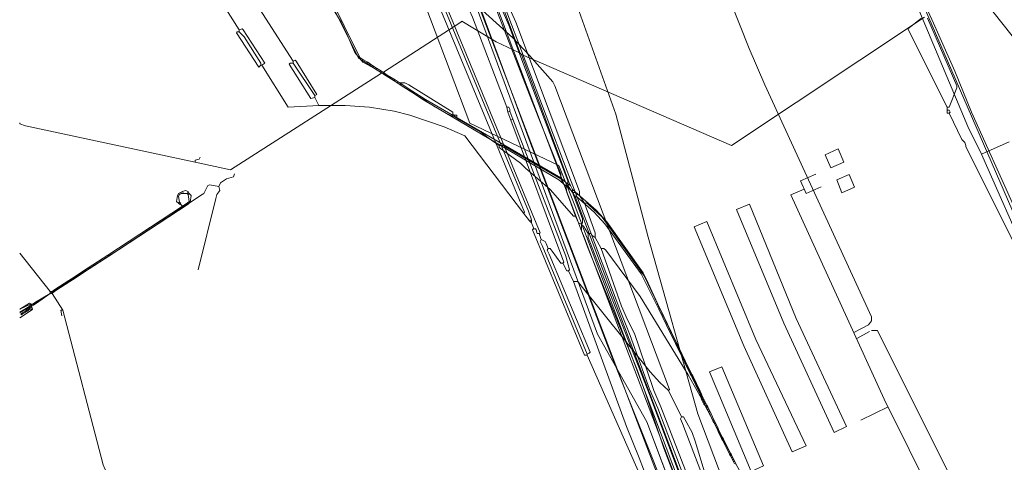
# Model space of a CAD drawing. Header units: metres. Extents: x 92810 to 93633, y 464687 to 465459.
# Tile 321 of 325: x 93421 to 93493, y 465340 to 465372. Entities that reach past the tile are written whole.
import ezdxf
from ezdxf.lldxf.tags import DXFTag

# ---------------------------------------------------------------- set-up
doc = ezdxf.new("R2010")
doc.units = ezdxf.units.M
for name, color, linetype, lineweight, transparency in [('B-OI-KL-DATA_BT NEDERLAND-G', 90, 'SI_B_DATA_BT_NEDERLAND', 18, 0.4), ('B-OI-KL-DATA_KPN-G', 90, 'SI_B_DATA_KPN', 18, 0.4), ('B-OI-KL-DATA_LIANDER-G', 90, 'SI_B_DATA_LIANDER', 18, 0.4), ('B-OI-KL-DATA_ZIGGO BV-G', 90, 'SI_B_DATA_ZIGGO', 18, 0.4), ('B-OI-KL-ET_LS_LIANDER-G', 190, 'SI_B_ET_LS_LIANDER', 18, 0.4), ('B-OI-KL-ET_MS_LIANDER-G', 130, 'SI_B_ET_MS_LIANDER', 18, 0.4), ('B-OI-KL-GAS_HD_LIANDER-G', 30, 'SI_B_GAS_HD_LIANDER', 18, 0.4), ('B-OI-KL-GAS_LD_LIANDER-G', 30, 'SI_B_GAS_LD_LIANDER', 18, 0.4), ('B-WE-KL-DATA-G', 90, 'KL-DATA-N', 18, 0.4), ('B-WE-KL-ET_LS-G', 190, 'KL-LS-N', 18, 0.4)]:
    doc.layers.add(name, color=color, linetype=linetype, lineweight=lineweight, transparency=transparency)
doc.styles.get("Standard").update_dxf_attribs({"font": 'isocp.shx'})
tags = doc.linetypes.add('KL-DATA-N', pattern='A,4,-1,[101,NLCS.SHX,S=0.5,R=0,X=0,Y=0],-1,4,-1,["D",Standard,S=1,R=0,X=-0.25,Y=-0.5],-1.5', length=12.5).pattern_tags.tags
tags[18] = DXFTag(74, 10)
tags = doc.linetypes.add('KL-LS-N', pattern='A,4,-1,[103,NLCS.SHX,S=0.75,R=0,X=0,Y=0],-1,4,-1,["L",Standard,S=1,R=0,X=0,Y=-0.5],-2', length=13).pattern_tags.tags
tags[18] = DXFTag(74, 10)
doc.linetypes.add('SI_B_DATA_BT_NEDERLAND', pattern='A,5,-2,["BTN",Standard,S=1.5,R=0,X=-0.51,Y=-0.75],-7', length=14)
doc.linetypes.add('SI_B_DATA_KPN', pattern='A,5,-2,["KPN",Standard,S=1.5,R=0,X=-0.51,Y=-0.75],-8', length=15)
doc.linetypes.add('SI_B_DATA_LIANDER', pattern='A,5,-2,["LI-DATA",Standard,S=1.5,R=0,X=-0.51,Y=-0.75],-11', length=18)
doc.linetypes.add('SI_B_DATA_ZIGGO', pattern='A,5,-2,["ZIGGO",Standard,S=1.5,R=0,X=-0.51,Y=-0.75],-9', length=16)
doc.linetypes.add('SI_B_ET_LS_LIANDER', pattern='A,5,-2,["LI-LS",Standard,S=1.5,R=0,X=-0.51,Y=-0.75],-10', length=17)
doc.linetypes.add('SI_B_ET_MS_LIANDER', pattern='A,5,-2,["LI-MS",Standard,S=1.5,R=0,X=-0.51,Y=-0.75],-10', length=17)
doc.linetypes.add('SI_B_GAS_HD_LIANDER', pattern='A,5,-2,["LI-G-HD",Standard,S=1.5,R=0,X=-0.51,Y=-0.75],-11', length=18)
doc.linetypes.add('SI_B_GAS_LD_LIANDER', pattern='A,5,-2,["LI-G-LD",Standard,S=1.5,R=0,X=-0.51,Y=-0.75],-11', length=18)

msp = doc.modelspace()

# ---------------------------------------------------------------- linework, layer by layer
at = {"layer": 'B-OI-KL-DATA_BT NEDERLAND-G', "flags": 128}
for points in [[(93492.8, 465286.1), (93492, 465285.9), (93484.6, 465280), (93476.1, 465290.4), (93478.6, 465314), (93476, 465319.2), (93474.6, 465322.4), (93471.2, 465331.1), (93466.8, 465342.8), (93463.2, 465349.2), (93447.8, 465390.9), (93436, 465429.8), (93430.9, 465451.8), (93429.97, 465456.614)], [(93471.2, 465331.1), (93469.6, 465335.4), (93466.8, 465342.8)]]:
    msp.add_lwpolyline(points, dxfattribs=at)
at = {"layer": 'B-OI-KL-DATA_KPN-G', "flags": 128}
for points in [[(93463.893, 465458.821), (93468.607, 465437.964), (93469.607, 465432.964), (93469.821, 465431.464), (93471.25, 465419.536), (93471.393, 465418.75), (93472.607, 465411.75), (93472.75, 465411.321), (93475.464, 465402.036), (93475.821, 465401.107), (93480.25, 465388.679), (93480.607, 465387.893), (93496.893, 465350.25), (93497.25, 465349.607), (93499.75, 465344.821), (93499.821, 465344.536), (93499.75, 465344.536)], [(93443.321, 465393.821), (93443.964, 465392.536), (93458.179, 465358.179), (93458.393, 465357.536)], [(93443.393, 465394.107), (93443.607, 465393.893), (93443.964, 465393.036), (93459.036, 465356.607), (93458.964, 465356.536)], [(93443.107, 465393.536), (93443.321, 465393.321), (93443.679, 465392.464), (93457.893, 465358.107), (93457.821, 465358.036)], [(93435.964, 465377.036), (93441.036, 465369.107)], [(93434.821, 465374.821), (93435.179, 465374.464), (93436.464, 465372.393), (93437.107, 465371.393)], [(93453.75, 465373.536), (93454.036, 465373.536), (93454.107, 465373.464), (93457.036, 465370.821), (93458.25, 465369.536), (93459.964, 465367.607), (93460.107, 465367.321), (93468.464, 465345.179), (93468.393, 465345.107)], [(93453.75, 465373.536), (93453.893, 465372.821), (93454.107, 465372.321), (93456.607, 465365.75)], [(93437.107, 465371.25), (93436.964, 465371.25), (93436.893, 465371.179), (93438.536, 465368.679), (93438.679, 465368.821)], [(93437.107, 465371.393), (93437.321, 465371.464), (93437.393, 465371.393), (93438.964, 465368.964), (93438.75, 465368.821)], [(93437.107, 465371.393), (93437.107, 465371.25)], [(93437.107, 465371.25), (93437.464, 465370.893), (93438.679, 465368.964), (93438.679, 465368.821)], [(93438.679, 465368.821), (93438.75, 465368.821)], [(93438.75, 465368.821), (93440.679, 465365.75), (93442.893, 465365.893)], [(93441.036, 465368.964), (93440.821, 465368.964), (93440.75, 465368.893), (93442.321, 465366.393), (93442.607, 465366.464)], [(93441.036, 465369.107), (93441.179, 465369.179), (93441.25, 465369.107), (93442.75, 465366.679), (93442.607, 465366.607)], [(93441.036, 465369.107), (93441.036, 465368.964)], [(93441.036, 465368.964), (93442.607, 465366.607)], [(93442.607, 465366.607), (93442.607, 465366.464)], [(93442.607, 465366.464), (93442.893, 465365.893)], [(93442.893, 465365.893), (93444.821, 465365.893), (93446.607, 465365.75), (93448.393, 465365.464), (93449.536, 465365.179), (93452.036, 465364.321), (93453.536, 465363.679), (93457.821, 465358.036)], [(93456.607, 465365.75), (93456.75, 465365.75), (93456.821, 465365.607), (93456.821, 465365.464)], [(93456.607, 465365.75), (93456.679, 465365.393)], [(93456.821, 465365.464), (93456.679, 465365.393)], [(93456.679, 465365.393), (93456.893, 465364.821)], [(93456.821, 465365.464), (93457.036, 465364.893)], [(93457.036, 465364.893), (93456.893, 465364.821)], [(93456.893, 465364.821), (93460.75, 465354.464), (93460.679, 465354.393)], [(93457.036, 465364.893), (93460.893, 465354.893), (93461.179, 465353.893), (93461.107, 465353.821)], [(93457.821, 465358.036), (93458.25, 465357.464)], [(93458.393, 465357.536), (93458.25, 465357.464)], [(93458.25, 465357.464), (93458.393, 465357.321)], [(93458.393, 465357.536), (93458.393, 465357.321)], [(93458.393, 465357.321), (93458.536, 465356.964)], [(93458.536, 465356.964), (93458.464, 465356.821)], [(93458.536, 465356.893), (93458.464, 465356.821)], [(93458.464, 465356.821), (93462.25, 465347.679), (93462.464, 465347.679)], [(93458.536, 465356.964), (93458.536, 465356.893)], [(93458.536, 465356.893), (93458.679, 465356.893), (93458.75, 465356.821), (93458.821, 465356.536), (93458.964, 465356.536)], [(93458.964, 465356.536), (93459.107, 465356.107)], [(93459.107, 465356.107), (93459.036, 465355.964), (93459.179, 465355.679), (93462.464, 465347.75)], [(93459.107, 465356.107), (93459.393, 465355.964), (93459.464, 465355.821), (93459.607, 465355.464)], [(93459.607, 465355.464), (93459.536, 465355.321), (93459.679, 465355.036), (93462.679, 465347.893), (93462.607, 465347.821), (93462.464, 465347.75)], [(93459.607, 465355.464), (93459.75, 465355.464), (93459.893, 465355.25), (93460.536, 465354.393), (93460.679, 465354.393)], [(93460.679, 465354.393), (93460.964, 465353.821), (93461.107, 465353.821)], [(93461.107, 465353.821), (93461.464, 465353.036)], [(93461.464, 465353.036), (93461.75, 465353.036), (93461.821, 465352.964), (93467.036, 465346.464), (93467.75, 465345.679), (93468.393, 465345.107)], [(93461.464, 465353.036), (93465.321, 465342.464), (93466.25, 465340.179), (93468.464, 465334.393)], [(93462.464, 465347.75), (93462.464, 465347.679)], [(93462.464, 465347.679), (93468.321, 465334.321)], [(93468.393, 465345.107), (93469.321, 465343.179)], [(93469.321, 465343.179), (93469.25, 465343.036), (93469.393, 465342.679), (93471.179, 465338.036)], [(93469.321, 465343.179), (93469.464, 465343.179), (93469.607, 465342.964), (93470.107, 465342.036), (93470.321, 465341.393), (93471.321, 465338.107)]]:
    msp.add_lwpolyline(points, dxfattribs=at)
at = {"layer": 'B-OI-KL-DATA_LIANDER-G', "flags": 128}
for points in [[(93439.964, 465423.25), (93440.179, 465423.107), (93442.536, 465414.75), (93443.036, 465413.179), (93445.036, 465406.536), (93446.25, 465402.821), (93449.607, 465392.536), (93449.964, 465391.607), (93455.964, 465374.964), (93456.321, 465374.107), (93457.25, 465371.964), (93458.536, 465368.536), (93461.893, 465359.607), (93461.893, 465359.321)], [(93452.536, 465381.821), (93455.536, 465373.679), (93458.464, 465366.107), (93460.536, 465360.893), (93460.536, 465360.536)], [(93452.821, 465382.036), (93453.036, 465381.893), (93455.821, 465373.893), (93456.75, 465371.75), (93458.036, 465368.321), (93461.036, 465360.393), (93461.036, 465360.036)], [(93443.536, 465373.893), (93443.536, 465373.607), (93444.536, 465371.964), (93444.964, 465371.036), (93445.536, 465369.75), (93446.107, 465369.036), (93446.25, 465368.964), (93448.821, 465367.536)], [(93448.821, 465367.536), (93449.179, 465367.536), (93449.464, 465367.393), (93452.679, 465365.393), (93452.679, 465365.25)], [(93448.821, 465367.536), (93448.821, 465367.393), (93451.393, 465365.75), (93452.179, 465365.321), (93452.607, 465365.107)], [(93452.679, 465365.25), (93452.607, 465365.107)], [(93452.607, 465365.107), (93452.75, 465365.107)], [(93452.679, 465365.25), (93452.821, 465365.179)], [(93452.821, 465365.179), (93452.75, 465365.107)], [(93452.75, 465365.107), (93452.964, 465364.964)], [(93452.821, 465365.179), (93452.964, 465365.179), (93452.964, 465364.964)], [(93452.964, 465364.964), (93454.679, 465363.964), (93455.25, 465363.536), (93456.036, 465362.964)], [(93456.036, 465362.964), (93456.393, 465362.964), (93456.464, 465362.893), (93460.536, 465360.536)], [(93456.036, 465362.964), (93456.036, 465362.821), (93457.607, 465361.679), (93457.964, 465361.321), (93459.75, 465359.75), (93460.464, 465358.964), (93461.464, 465357.821), (93461.607, 465357.821)], [(93460.536, 465360.536), (93460.75, 465360.107), (93460.893, 465360.036)], [(93460.893, 465360.036), (93461.036, 465360.036)], [(93460.893, 465360.036), (93460.964, 465359.536), (93461.179, 465359.036), (93461.607, 465357.821)], [(93461.036, 465360.036), (93461.393, 465359.536)], [(93461.393, 465359.536), (93461.607, 465359.536), (93461.75, 465359.393), (93461.893, 465359.321)], [(93461.393, 465359.536), (93462.107, 465357.607), (93462.107, 465357.321), (93462.036, 465357.25)], [(93461.893, 465359.321), (93462.25, 465358.75)], [(93462.25, 465358.75), (93462.464, 465358.75), (93462.607, 465358.607), (93463.536, 465357.75), (93463.75, 465357.464), (93466.607, 465353.464), (93470.75, 465344.75)], [(93462.25, 465358.75), (93463.036, 465356.607), (93463.036, 465356.25)], [(93461.607, 465357.821), (93461.821, 465357.321), (93461.964, 465357.25), (93462.036, 465357.25)], [(93462.036, 465357.25), (93462.036, 465356.75), (93462.179, 465356.393), (93474.179, 465324.821), (93474.179, 465324.536), (93474.464, 465323.893), (93476.393, 465319.464), (93476.679, 465318.964), (93476.893, 465318.821)], [(93462.036, 465357.107), (93462.179, 465357.107), (93462.321, 465356.893), (93462.536, 465356.536)], [(93462.536, 465356.536), (93462.75, 465356.536), (93462.821, 465356.393), (93463.036, 465356.25)], [(93462.536, 465356.536), (93462.536, 465356.25), (93463.679, 465353.321), (93467.036, 465344.679), (93472.821, 465329.25), (93475.036, 465324.036), (93476.393, 465320.821), (93477.25, 465319.036), (93477.679, 465318.179), (93478.107, 465317.964), (93478.321, 465317.964), (93481.607, 465319.679), (93482.393, 465319.679), (93482.536, 465319.607), (93482.893, 465319.25), (93483.036, 465318.964), (93485.393, 465314.321), (93485.679, 465313.893), (93487.893, 465310.036), (93488.679, 465308.821), (93489.679, 465307.321)], [(93463.036, 465356.25), (93463.464, 465355.464)], [(93463.464, 465355.464), (93463.679, 465355.464), (93463.821, 465355.321), (93466.321, 465351.964), (93469.821, 465346.25), (93470.679, 465344.679)], [(93463.464, 465355.464), (93464.964, 465351.25), (93465.393, 465350.25), (93465.893, 465349.25), (93466.25, 465348.25), (93467.321, 465345.107), (93467.821, 465343.893), (93471.75, 465333.75), (93472.607, 465331.179), (93473.107, 465329.964), (93475.321, 465324.536), (93476.464, 465321.964), (93477.75, 465319.036), (93478.036, 465318.536), (93478.25, 465318.464), (93478.464, 465318.536), (93481.464, 465320.179), (93482.464, 465320.179), (93482.893, 465319.964), (93483.179, 465319.679), (93485.964, 465314.536)], [(93470.75, 465344.75), (93470.679, 465344.679)], [(93470.679, 465344.679), (93470.75, 465344.536)], [(93470.75, 465344.75), (93470.821, 465344.607)], [(93470.821, 465344.607), (93470.75, 465344.536)], [(93470.75, 465344.536), (93470.821, 465344.393)], [(93470.821, 465344.607), (93470.893, 465344.464)], [(93470.893, 465344.464), (93470.821, 465344.393)], [(93470.821, 465344.393), (93470.893, 465344.25)], [(93470.893, 465344.464), (93470.964, 465344.321)], [(93470.964, 465344.321), (93470.893, 465344.25)], [(93470.893, 465344.25), (93470.964, 465344.107)], [(93470.964, 465344.321), (93471.036, 465344.179)], [(93471.036, 465344.179), (93470.964, 465344.107)], [(93470.964, 465344.107), (93471.036, 465344.036)], [(93471.036, 465344.179), (93471.036, 465344.036)], [(93471.036, 465344.036), (93475.179, 465336.179), (93478.179, 465330.25), (93478.893, 465328.821)]]:
    msp.add_lwpolyline(points, dxfattribs=at)
at = {"layer": 'B-OI-KL-DATA_ZIGGO BV-G', "flags": 128}
for points in [[(93490.2, 465364.36), (93485.787, 465374.843)], [(93455.062, 465374.145), (93454.337, 465373.729), (93473.08, 465324.521), (93475.299, 465319.199), (93478.015, 465313.302)], [(93490.2, 465364.36), (93491.195, 465362.338)], [(93493.208, 465363.225), (93491.195, 465362.338)], [(93491.195, 465362.338), (93494.672, 465354.447)]]:
    msp.add_lwpolyline(points, dxfattribs=at)
at = {"layer": 'B-OI-KL-ET_LS_LIANDER-G'}
for p, q in [((93471.393, 465377.321), (93474.25, 465370.036)), ((93455.393, 465374.393), (93462.536, 465355.464)), ((93486.821, 465372.25), (93485.821, 465371.464)), ((93487.25, 465372.25), (93489.393, 465367.321)), ((93485.821, 465371.464), (93488.679, 465365.75)), ((93474.25, 465370.036), (93475.393, 465367.393)), ((93475.393, 465367.393), (93483.179, 465350.464)), ((93489.393, 465367.321), (93489.393, 465367.179)), ((93489.393, 465367.179), (93488.821, 465365.75)), ((93488.821, 465365.75), (93488.679, 465365.75)), ((93488.679, 465365.75), (93488.679, 465365.321)), ((93488.679, 465365.536), (93488.821, 465365.536)), ((93488.679, 465365.321), (93488.821, 465365.321)), ((93488.821, 465365.536), (93488.893, 465365.393)), ((93488.893, 465365.393), (93488.821, 465365.321)), ((93488.821, 465365.321), (93489.75, 465363.393)), ((93489.75, 465363.393), (93489.964, 465363.179)), ((93489.964, 465363.179), (93490.036, 465362.964)), ((93490.036, 465362.964), (93490.036, 465362.893)), ((93490.036, 465362.893), (93500.821, 465341.25)), ((93436.75, 465360.893), (93436.679, 465360.679)), ((93434.821, 465360.036), (93434.536, 465359.464)), ((93434.964, 465360.107), (93434.821, 465360.036)), ((93435.607, 465359.964), (93434.964, 465360.107)), ((93435.75, 465360.25), (93435.607, 465359.964)), ((93436.179, 465360.536), (93435.75, 465360.25)), ((93436.679, 465360.679), (93436.179, 465360.536)), ((93434.393, 465359.393), (93428.036, 465355.179)), ((93434.536, 465359.464), (93434.393, 465359.393)), ((93435.464, 465359.393), (93435.393, 465359.107)), ((93435.679, 465359.679), (93435.464, 465359.393)), ((93435.607, 465359.964), (93435.679, 465359.679)), ((93435.393, 465359.107), (93434.107, 465353.893)), ((93428.036, 465355.179), (93422.107, 465351.393)), ((93462.536, 465355.464), (93464.107, 465351.536)), ((93421.821, 465351.464), (93421.107, 465351.036)), ((93421.964, 465351.393), (93421.821, 465351.464)), ((93464.107, 465351.536), (93466.107, 465346.607)), ((93421.964, 465351.25), (93421.107, 465350.75)), ((93421.964, 465350.964), (93421.107, 465350.393)), ((93422.107, 465351.393), (93421.964, 465351.393)), ((93421.964, 465351.393), (93421.964, 465351.25)), ((93421.964, 465351.25), (93422.036, 465351.036)), ((93422.036, 465351.036), (93421.964, 465350.964)), ((93483.179, 465350.179), (93482.964, 465349.893)), ((93483.179, 465350.464), (93483.179, 465350.179)), ((93482.964, 465349.893), (93481.893, 465349.321)), ((93483.036, 465349.393), (93482.107, 465348.893)), ((93483.179, 465349.464), (93483.607, 465349.464)), ((93483.607, 465349.464), (93493.536, 465329.607)), ((93466.107, 465346.607), (93466.679, 465344.964)), ((93466.679, 465344.964), (93468.036, 465340.893)), ((93468.036, 465340.893), (93469.179, 465337.893))]:
    msp.add_line(p, q, dxfattribs=at)
at = {"layer": 'B-OI-KL-ET_MS_LIANDER-G'}
for p, q in [((93421.964, 465351.393), (93421.964, 465351.179)), ((93468.679, 465348.964), (93468.821, 465348.679)), ((93469.679, 465346.893), (93469.821, 465346.607)), ((93470.679, 465344.821), (93470.821, 465344.536)), ((93471.179, 465343.821), (93471.321, 465343.536)), ((93471.679, 465342.964), (93471.821, 465342.679)), ((93472.179, 465341.964), (93472.321, 465341.679)), ((93472.679, 465340.964), (93472.821, 465340.679)), ((93473.179, 465339.964), (93473.321, 465339.679))]:
    msp.add_line(p, q, dxfattribs=at)
at = {"layer": 'B-OI-KL-ET_MS_LIANDER-G', "flags": 128}
for points in [[(93440.75, 465419.464), (93444.179, 465408.464), (93444.607, 465406.893), (93444.75, 465406.107), (93445.893, 465402.679), (93449.25, 465392.536), (93450.25, 465389.821), (93455.75, 465374.393), (93456.179, 465373.393), (93457.536, 465369.821)], [(93443.536, 465373.893), (93443.679, 465373.893), (93445.893, 465369.393)], [(93443.536, 465373.893), (93445.821, 465369.321)], [(93487.036, 465372.321), (93472.964, 465362.964), (93457.679, 465369.607)], [(93457.464, 465369.75), (93455.821, 465370.536), (93454.25, 465371.464), (93453.321, 465372.036), (93453.25, 465371.964), (93447.607, 465368.321)], [(93445.893, 465369.393), (93445.821, 465369.321)], [(93445.893, 465369.393), (93446.107, 465369.25)], [(93457.536, 465369.821), (93457.464, 465369.75)], [(93457.464, 465369.75), (93457.607, 465369.679)], [(93457.536, 465369.821), (93457.607, 465369.679)], [(93457.607, 465369.679), (93457.679, 465369.607)], [(93457.679, 465369.607), (93461.179, 465360.179)], [(93445.821, 465369.321), (93446.036, 465369.179)], [(93446.107, 465369.25), (93446.036, 465369.179)], [(93446.036, 465369.179), (93446.393, 465368.964)], [(93446.107, 465369.25), (93446.464, 465369.036)], [(93446.464, 465369.036), (93446.393, 465368.964)], [(93446.393, 465368.964), (93447.036, 465368.536)], [(93446.464, 465369.036), (93446.679, 465368.893)], [(93446.679, 465368.893), (93446.607, 465368.821)], [(93446.679, 465368.893), (93447.107, 465368.607)], [(93446.893, 465368.75), (93446.821, 465368.679)], [(93447.464, 465368.25), (93436.464, 465361.179), (93433.893, 465361.75)], [(93447.107, 465368.607), (93447.036, 465368.536)], [(93447.036, 465368.536), (93447.393, 465368.321)], [(93447.107, 465368.607), (93447.464, 465368.393)], [(93447.464, 465368.393), (93447.393, 465368.321)], [(93447.393, 465368.321), (93447.464, 465368.25)], [(93447.464, 465368.393), (93447.607, 465368.321)], [(93447.464, 465368.25), (93447.536, 465368.25)], [(93447.607, 465368.321), (93447.536, 465368.25)], [(93447.536, 465368.25), (93447.607, 465368.179)], [(93447.607, 465368.321), (93447.679, 465368.25)], [(93447.679, 465368.25), (93447.607, 465368.179)], [(93447.607, 465368.179), (93447.821, 465368.036)], [(93447.679, 465368.25), (93447.893, 465368.107)], [(93447.893, 465368.107), (93447.821, 465368.036)], [(93447.821, 465368.036), (93448.393, 465367.679)], [(93447.893, 465368.107), (93448.464, 465367.75)], [(93448.464, 465367.75), (93448.393, 465367.679)], [(93448.393, 465367.679), (93448.607, 465367.536)], [(93448.464, 465367.75), (93448.679, 465367.607)], [(93448.679, 465367.607), (93448.607, 465367.536)], [(93448.607, 465367.536), (93448.821, 465367.393)], [(93448.679, 465367.607), (93448.893, 465367.464)], [(93448.893, 465367.464), (93448.821, 465367.393)], [(93448.821, 465367.393), (93449.607, 465366.893)], [(93448.893, 465367.464), (93449.679, 465366.964)], [(93449.679, 465366.964), (93449.607, 465366.893)], [(93449.607, 465366.893), (93450.607, 465366.25)], [(93449.679, 465366.964), (93450.679, 465366.321)], [(93450.679, 465366.321), (93450.607, 465366.25)], [(93450.607, 465366.25), (93460.393, 465360.464), (93461.393, 465359.607)], [(93450.679, 465366.321), (93460.536, 465360.607), (93461.107, 465360.107)], [(93433.893, 465361.75), (93421.536, 465364.393), (93421.107, 465364.536), (93421.107, 465364.607)], [(93433.893, 465361.75), (93433.893, 465361.893), (93434.179, 465361.964), (93434.25, 465362.107)], [(93461.179, 465360.179), (93461.107, 465360.107)], [(93461.107, 465360.107), (93461.25, 465360.036)], [(93461.179, 465360.179), (93461.25, 465360.036)], [(93461.25, 465360.036), (93461.393, 465359.75)], [(93432.607, 465359.321), (93432.536, 465358.893), (93432.679, 465358.75)], [(93432.679, 465359.464), (93432.607, 465359.321)], [(93432.607, 465359.321), (93432.679, 465359.25)], [(93432.821, 465359.536), (93432.679, 465359.464)], [(93432.679, 465359.464), (93432.75, 465359.393)], [(93432.75, 465359.393), (93432.679, 465359.25)], [(93432.893, 465359.464), (93432.75, 465359.393)], [(93432.964, 465359.607), (93432.821, 465359.536)], [(93432.821, 465359.536), (93432.893, 465359.464)], [(93432.893, 465359.464), (93433.321, 465359.464)], [(93432.964, 465359.607), (93433.179, 465359.679), (93433.393, 465359.607), (93433.393, 465359.536)], [(93432.964, 465359.607), (93433.036, 465359.464)], [(93433.393, 465359.536), (93433.321, 465359.464)], [(93433.321, 465359.464), (93433.393, 465359.393)], [(93433.393, 465359.536), (93433.464, 465359.464)], [(93433.464, 465359.464), (93433.393, 465359.393)], [(93433.393, 465359.393), (93433.464, 465358.893)], [(93433.464, 465359.464), (93433.607, 465359.321), (93433.536, 465358.821)], [(93461.393, 465359.75), (93463.107, 465358.25), (93463.893, 465357.393), (93466.536, 465353.679), (93466.75, 465353.25), (93467.607, 465351.393)], [(93461.393, 465359.75), (93461.393, 465359.607)], [(93461.393, 465359.607), (93461.536, 465359.321)], [(93461.536, 465359.321), (93461.679, 465359.25)], [(93461.536, 465359.321), (93461.607, 465359.179)], [(93433.393, 465358.679), (93427.607, 465354.893)], [(93432.679, 465359.25), (93432.75, 465358.821)], [(93432.75, 465358.821), (93432.679, 465358.75)], [(93432.679, 465358.75), (93432.75, 465358.679)], [(93432.75, 465358.821), (93432.821, 465358.75)], [(93432.821, 465358.75), (93432.75, 465358.679)], [(93432.75, 465358.679), (93432.893, 465358.607)], [(93432.821, 465358.75), (93432.893, 465358.607)], [(93432.893, 465358.607), (93432.964, 465358.536)], [(93433.321, 465358.75), (93432.964, 465358.536)], [(93433.464, 465358.893), (93433.321, 465358.75)], [(93433.321, 465358.75), (93433.393, 465358.679)], [(93433.536, 465358.821), (93433.393, 465358.679)], [(93433.464, 465358.893), (93433.536, 465358.821)], [(93461.679, 465359.25), (93461.607, 465359.179)], [(93461.607, 465359.179), (93472.393, 465330.679), (93473.393, 465328.25), (93475.036, 465324.179), (93475.821, 465322.536), (93477.679, 465318.393), (93477.821, 465318.25), (93478.464, 465318.179), (93481.607, 465319.821), (93481.893, 465319.893), (93482.536, 465319.75), (93483.036, 465319.179), (93483.321, 465318.607), (93485.393, 465314.679), (93487.036, 465311.821), (93488.464, 465309.536)], [(93461.679, 465359.25), (93462.964, 465358.107), (93463.75, 465357.25), (93466.393, 465353.607), (93467.536, 465351.321)], [(93432.964, 465358.536), (93427.536, 465354.964)], [(93423.321, 465352.321), (93421.107, 465355.107)], [(93427.536, 465354.964), (93426.107, 465354.036)], [(93427.607, 465354.893), (93426.179, 465353.964)], [(93427.536, 465354.964), (93427.607, 465354.893)], [(93426.107, 465354.036), (93424.893, 465353.25)], [(93426.179, 465353.964), (93424.964, 465353.179)], [(93426.107, 465354.036), (93426.179, 465353.964)], [(93424.679, 465353.107), (93423.679, 465352.464)], [(93424.75, 465353.036), (93423.75, 465352.393)], [(93424.893, 465353.25), (93424.679, 465353.107)], [(93424.679, 465353.107), (93424.75, 465353.036)], [(93424.964, 465353.179), (93424.75, 465353.036)], [(93424.893, 465353.25), (93424.964, 465353.179)], [(93423.321, 465352.179), (93422.25, 465351.536)], [(93423.321, 465352.179), (93422.321, 465351.464)], [(93423.321, 465352.321), (93423.464, 465352.321)], [(93423.321, 465352.321), (93423.321, 465352.179)], [(93423.321, 465352.179), (93423.464, 465352.179)], [(93423.679, 465352.464), (93423.464, 465352.321)], [(93423.464, 465352.321), (93423.536, 465352.25)], [(93423.536, 465352.25), (93423.464, 465352.179)], [(93423.464, 465352.179), (93424.25, 465350.964)], [(93423.75, 465352.393), (93423.536, 465352.25)], [(93423.679, 465352.464), (93423.75, 465352.393)], [(93422.25, 465351.536), (93422.036, 465351.393)], [(93422.321, 465351.464), (93422.107, 465351.321)], [(93422.25, 465351.536), (93422.321, 465351.464)], [(93421.893, 465351.393), (93421.107, 465351.036)], [(93421.607, 465351.107), (93421.107, 465350.821)], [(93421.321, 465350.75), (93421.179, 465350.679), (93421.25, 465350.607), (93421.321, 465350.679)], [(93421.393, 465350.821), (93421.321, 465350.75)], [(93421.321, 465350.75), (93421.321, 465350.679)], [(93421.464, 465350.75), (93421.321, 465350.679)], [(93421.536, 465350.893), (93421.393, 465350.821)], [(93421.393, 465350.821), (93421.464, 465350.75)], [(93421.536, 465350.821), (93421.464, 465350.75)], [(93421.607, 465350.964), (93421.536, 465350.893)], [(93421.536, 465350.893), (93421.536, 465350.821)], [(93421.679, 465350.893), (93421.536, 465350.821)], [(93421.821, 465351.25), (93421.607, 465351.107)], [(93421.607, 465351.107), (93421.679, 465351.036)], [(93421.679, 465351.036), (93421.607, 465350.964)], [(93421.607, 465350.964), (93421.679, 465350.893)], [(93421.679, 465351.036), (93421.75, 465351.036)], [(93421.75, 465350.964), (93421.679, 465350.893)], [(93421.821, 465351.107), (93421.75, 465351.036)], [(93421.75, 465351.036), (93421.75, 465350.964)], [(93421.893, 465351.036), (93421.75, 465350.964)], [(93421.893, 465351.321), (93421.821, 465351.25)], [(93421.821, 465351.25), (93421.893, 465351.179)], [(93421.893, 465351.179), (93421.821, 465351.107)], [(93421.821, 465351.107), (93421.893, 465351.036)], [(93421.893, 465351.393), (93422.036, 465351.393)], [(93421.893, 465351.393), (93421.893, 465351.321)], [(93421.893, 465351.321), (93421.964, 465351.321)], [(93421.893, 465351.179), (93421.964, 465351.179)], [(93421.964, 465351.179), (93422.036, 465351.036), (93421.893, 465351.036)], [(93422.107, 465351.321), (93421.964, 465351.25)], [(93422.036, 465351.393), (93422.107, 465351.321)], [(93424.25, 465350.964), (93424.107, 465350.964), (93424.179, 465350.536)], [(93424.25, 465350.964), (93427.179, 465339.679), (93427.321, 465339.393), (93437.536, 465320.393), (93438.107, 465319.464), (93441.821, 465313.464), (93443.036, 465311.679), (93445.75, 465307.679), (93446.679, 465306.464), (93450.179, 465301.964)], [(93467.607, 465351.393), (93467.536, 465351.321)], [(93467.536, 465351.321), (93467.607, 465351.179)], [(93467.607, 465351.393), (93467.679, 465351.25)], [(93467.679, 465351.25), (93467.607, 465351.179)], [(93467.607, 465351.179), (93467.679, 465351.036)], [(93467.679, 465351.25), (93467.75, 465351.107)], [(93467.75, 465351.107), (93467.679, 465351.036)], [(93467.679, 465351.036), (93468.536, 465349.25)], [(93467.75, 465351.107), (93468.607, 465349.321)], [(93468.607, 465349.321), (93468.536, 465349.25)], [(93468.607, 465349.321), (93468.679, 465349.179)], [(93468.536, 465349.25), (93468.607, 465349.107)], [(93468.679, 465349.179), (93468.607, 465349.107)], [(93468.607, 465349.107), (93468.679, 465348.964)], [(93468.679, 465349.179), (93468.75, 465349.036)], [(93468.75, 465349.036), (93468.679, 465348.964)], [(93468.75, 465349.036), (93468.821, 465348.893)], [(93468.821, 465348.893), (93468.75, 465348.821)], [(93468.821, 465348.893), (93468.893, 465348.75)], [(93468.893, 465348.75), (93468.821, 465348.679)], [(93468.821, 465348.679), (93468.893, 465348.536)], [(93468.893, 465348.75), (93468.964, 465348.607)], [(93468.964, 465348.607), (93468.893, 465348.536)], [(93468.964, 465348.607), (93469.607, 465347.25)], [(93468.893, 465348.536), (93469.536, 465347.179)], [(93469.607, 465347.25), (93469.536, 465347.179)], [(93469.536, 465347.179), (93469.607, 465347.036)], [(93469.607, 465347.25), (93469.679, 465347.107)], [(93469.679, 465347.107), (93469.607, 465347.036)], [(93469.679, 465347.107), (93469.75, 465346.964)], [(93469.607, 465347.036), (93469.679, 465346.893)], [(93469.75, 465346.964), (93469.679, 465346.893)], [(93469.75, 465346.964), (93469.821, 465346.821)], [(93469.821, 465346.821), (93469.75, 465346.75)], [(93469.821, 465346.821), (93469.893, 465346.679)], [(93469.893, 465346.679), (93469.821, 465346.607)], [(93469.821, 465346.607), (93469.893, 465346.464)], [(93469.893, 465346.679), (93469.964, 465346.536)], [(93469.964, 465346.536), (93469.893, 465346.464)], [(93469.893, 465346.464), (93469.964, 465346.321)], [(93469.964, 465346.536), (93470.036, 465346.393)], [(93470.036, 465346.393), (93469.964, 465346.321)], [(93470.036, 465346.393), (93470.107, 465346.25)], [(93469.964, 465346.321), (93470.036, 465346.179)], [(93470.107, 465346.25), (93470.036, 465346.179)], [(93470.036, 465346.179), (93470.107, 465346.036)], [(93470.107, 465346.25), (93470.179, 465346.107)], [(93470.179, 465346.107), (93470.107, 465346.036)], [(93470.107, 465346.036), (93470.607, 465344.964)], [(93470.179, 465346.107), (93470.679, 465345.036)], [(93470.679, 465345.036), (93470.607, 465344.964)], [(93470.607, 465344.964), (93470.679, 465344.821)], [(93470.679, 465345.036), (93470.75, 465344.893)], [(93470.75, 465344.893), (93470.679, 465344.821)], [(93470.75, 465344.893), (93470.821, 465344.75)], [(93470.821, 465344.75), (93470.75, 465344.679)], [(93470.821, 465344.75), (93470.893, 465344.607)], [(93470.893, 465344.607), (93470.821, 465344.536)], [(93470.821, 465344.536), (93470.893, 465344.393)], [(93470.893, 465344.607), (93470.964, 465344.464)], [(93470.964, 465344.464), (93470.893, 465344.393)], [(93470.893, 465344.393), (93470.964, 465344.25)], [(93470.964, 465344.464), (93471.036, 465344.321)], [(93471.036, 465344.321), (93470.964, 465344.25)], [(93470.964, 465344.25), (93471.036, 465344.107)], [(93471.036, 465344.321), (93471.107, 465344.179)], [(93471.107, 465344.179), (93471.036, 465344.107)], [(93471.036, 465344.107), (93471.107, 465343.964)], [(93471.107, 465344.179), (93471.179, 465344.036)], [(93471.179, 465344.036), (93471.107, 465343.964)], [(93471.107, 465343.964), (93471.179, 465343.821)], [(93471.179, 465344.036), (93471.25, 465343.893)], [(93471.25, 465343.893), (93471.179, 465343.821)], [(93471.25, 465343.893), (93471.321, 465343.75)], [(93471.321, 465343.75), (93471.25, 465343.679)], [(93471.321, 465343.75), (93471.393, 465343.607)], [(93471.393, 465343.607), (93471.321, 465343.536)], [(93471.321, 465343.536), (93471.607, 465342.893)], [(93471.393, 465343.607), (93471.679, 465342.964)], [(93471.679, 465342.964), (93471.607, 465342.893)], [(93471.607, 465342.893), (93471.679, 465342.75)], [(93471.75, 465342.821), (93471.679, 465342.75)], [(93471.679, 465342.75), (93471.75, 465342.607)], [(93471.821, 465342.679), (93471.75, 465342.607)], [(93471.75, 465342.607), (93471.821, 465342.464)], [(93471.821, 465342.679), (93471.893, 465342.536)], [(93471.893, 465342.536), (93471.821, 465342.464)], [(93471.821, 465342.464), (93471.893, 465342.321)], [(93471.893, 465342.536), (93471.964, 465342.393)], [(93471.964, 465342.393), (93471.893, 465342.321)], [(93471.893, 465342.321), (93471.964, 465342.179)], [(93471.964, 465342.393), (93472.036, 465342.25)], [(93472.036, 465342.25), (93471.964, 465342.179)], [(93471.964, 465342.179), (93472.036, 465342.036)], [(93472.036, 465342.25), (93472.107, 465342.107)], [(93472.107, 465342.107), (93472.036, 465342.036)], [(93472.107, 465342.107), (93472.179, 465341.964)], [(93472.036, 465342.036), (93472.107, 465341.893)], [(93472.179, 465341.964), (93472.107, 465341.893)], [(93472.107, 465341.893), (93472.179, 465341.75)], [(93472.25, 465341.821), (93472.179, 465341.75)], [(93472.179, 465341.75), (93472.25, 465341.607)], [(93472.321, 465341.679), (93472.25, 465341.607)], [(93472.25, 465341.607), (93472.321, 465341.464)], [(93472.321, 465341.679), (93472.393, 465341.536)], [(93472.393, 465341.536), (93472.321, 465341.464)], [(93472.321, 465341.464), (93472.393, 465341.321)], [(93472.393, 465341.536), (93472.464, 465341.393)], [(93472.464, 465341.393), (93472.393, 465341.321)], [(93472.464, 465341.393), (93472.536, 465341.25)], [(93472.393, 465341.321), (93472.464, 465341.179)], [(93472.536, 465341.25), (93472.464, 465341.179)], [(93472.464, 465341.179), (93472.536, 465341.036)], [(93472.536, 465341.25), (93472.607, 465341.107)], [(93472.607, 465341.107), (93472.536, 465341.036)], [(93472.536, 465341.036), (93472.607, 465340.893)], [(93472.607, 465341.107), (93472.679, 465340.964)], [(93472.679, 465340.964), (93472.607, 465340.893)], [(93472.607, 465340.893), (93472.679, 465340.75)], [(93472.75, 465340.821), (93472.679, 465340.75)], [(93472.679, 465340.75), (93472.75, 465340.607)], [(93472.821, 465340.679), (93472.75, 465340.607)], [(93472.821, 465340.679), (93472.893, 465340.536)], [(93472.75, 465340.607), (93472.821, 465340.464)], [(93472.893, 465340.536), (93472.821, 465340.464)], [(93472.821, 465340.464), (93472.893, 465340.321)], [(93472.893, 465340.536), (93472.964, 465340.393)], [(93472.964, 465340.393), (93472.893, 465340.321)], [(93472.893, 465340.321), (93472.964, 465340.179)], [(93472.964, 465340.393), (93473.036, 465340.25)], [(93473.036, 465340.25), (93472.964, 465340.179)], [(93472.964, 465340.179), (93473.036, 465340.036)], [(93473.036, 465340.25), (93473.107, 465340.107)], [(93473.107, 465340.107), (93473.036, 465340.036)], [(93473.036, 465340.036), (93473.107, 465339.893)], [(93473.107, 465340.107), (93473.179, 465339.964)], [(93473.179, 465339.964), (93473.107, 465339.893)], [(93473.107, 465339.893), (93473.179, 465339.75)]]:
    msp.add_lwpolyline(points, dxfattribs=at)
at = {"layer": 'B-OI-KL-GAS_HD_LIANDER-G', "flags": 128}
msp.add_lwpolyline([(93479.893, 465309.75), (93476.036, 465317.393), (93474.75, 465320.321), (93474.75, 465320.607), (93474.25, 465321.821), (93470.464, 465331.036), (93468.679, 465336.536), (93468.464, 465337.036), (93464.179, 465347.75), (93458.25, 465363.321), (93456.036, 465369.321), (93447.321, 465392.821), (93445.536, 465398.036), (93444.964, 465399.893), (93440.75, 465413.75), (93433.893, 465438.821), (93433.321, 465440.964), (93432.893, 465443.107), (93430.536, 465455.679), (93430.321, 465456.536), (93430.25, 465456.536)], dxfattribs=at)
at = {"layer": 'B-OI-KL-GAS_LD_LIANDER-G', "flags": 128}
msp.add_lwpolyline([(93481.464, 465387.321), (93482.964, 465383.179), (93483.75, 465381.25), (93486.536, 465374.464), (93487.679, 465371.893), (93489.25, 465368.393), (93490.464, 465365.393), (93493.536, 465358.536), (93495.75, 465353.821), (93498.964, 465347.393), (93504.179, 465337.25), (93504.75, 465336.25), (93515.393, 465316.321), (93517.25, 465312.964), (93524.821, 465299.107), (93524.464, 465297.821), (93524.464, 465297.321), (93525.321, 465295.821)], dxfattribs=at)
at = {"layer": 'B-WE-KL-DATA-G'}
for points in [[(93430.18, 465456.629), (93431.533, 465448.973), (93596.938, 465240.511)], [(93431.231, 465456.701), (93432.2, 465451.8), (93434.4, 465441.5), (93440.1, 465420.2), (93442.8, 465411.3), (93440.5, 465407.9), (93445, 465388.2), (93449.6, 465376), (93453.9, 465364.6), (93460.4, 465361.5), (93461.5, 465358.7), (93471.8, 465331.4), (93475.2, 465322.7), (93478.2, 465316.1), (93474.6, 465294.7), (93485.2, 465281.2), (93491, 465285.8), (93491.3, 465285.9), (93491.4, 465286), (93491.5, 465286.1), (93491.7, 465286.1), (93491.8, 465286.2), (93492, 465286.3), (93492.8, 465286.3)], [(93431.863, 465456.744), (93433.3, 465449.4), (93435.9, 465437.6), (93436.3, 465436.1), (93438.5, 465428), (93440, 465422.5), (93440.4, 465421.1), (93441.7, 465416.7), (93442.3, 465414.5), (93444.5, 465407.7), (93444.9, 465406.2), (93449.3, 465392.9), (93455.1, 465376.7), (93455.9, 465374.5), (93456.4, 465373.2), (93461, 465361.1), (93462.2, 465358), (93464.9, 465350.8), (93465.6, 465349.1), (93467, 465345.2), (93467.6, 465343.8), (93471.1, 465334.6)]]:
    msp.add_lwpolyline(points, dxfattribs=at)
at = {"layer": 'B-WE-KL-ET_LS-G'}
for points in [[(93485.203, 465312.968), (93477.636, 465326.983), (93472.426, 465338.312), (93470.529, 465343.389), (93466.892, 465356.269), (93464.536, 465365.251), (93461.883, 465372.729)], [(93480.221, 465361.348), (93481.162, 465361.756), (93480.732, 465362.716), (93479.796, 465362.295), (93480.221, 465361.348)], [(93479.107, 465360.868), (93478.004, 465360.393)], [(93481.01, 465359.512), (93481.93, 465359.934), (93481.547, 465360.854), (93480.637, 465360.46), (93481.01, 465359.512)], [(93478.004, 465360.393), (93478.402, 465359.465)], [(93477.295, 465359.371), (93478.264, 465359.786)], [(93497.139, 465319.627), (93495.617, 465322.27), (93489.579, 465333.396), (93484.106, 465344.454), (93477.295, 465359.371)], [(93479.506, 465359.94), (93478.402, 465359.465)], [(93480.45, 465342.029), (93481.351, 465342.473), (93477.689, 465350.352), (93474.278, 465358.691), (93473.333, 465358.296), (93476.774, 465350.001), (93480.45, 465342.029)], [(93473.88, 465348.352), (93470.254, 465357.032), (93471.184, 465357.413), (93474.734, 465348.827), (93478.4, 465341.05), (93477.397, 465340.618), (93473.88, 465348.352)], [(93474.397, 465339.188), (93475.307, 465339.602), (93472.277, 465346.83), (93471.368, 465346.451), (93474.397, 465339.188)], [(93482.396, 465342.922), (93484.377, 465343.907)]]:
    msp.add_lwpolyline(points, dxfattribs=at)

doc.saveas('drawing.dxf')
